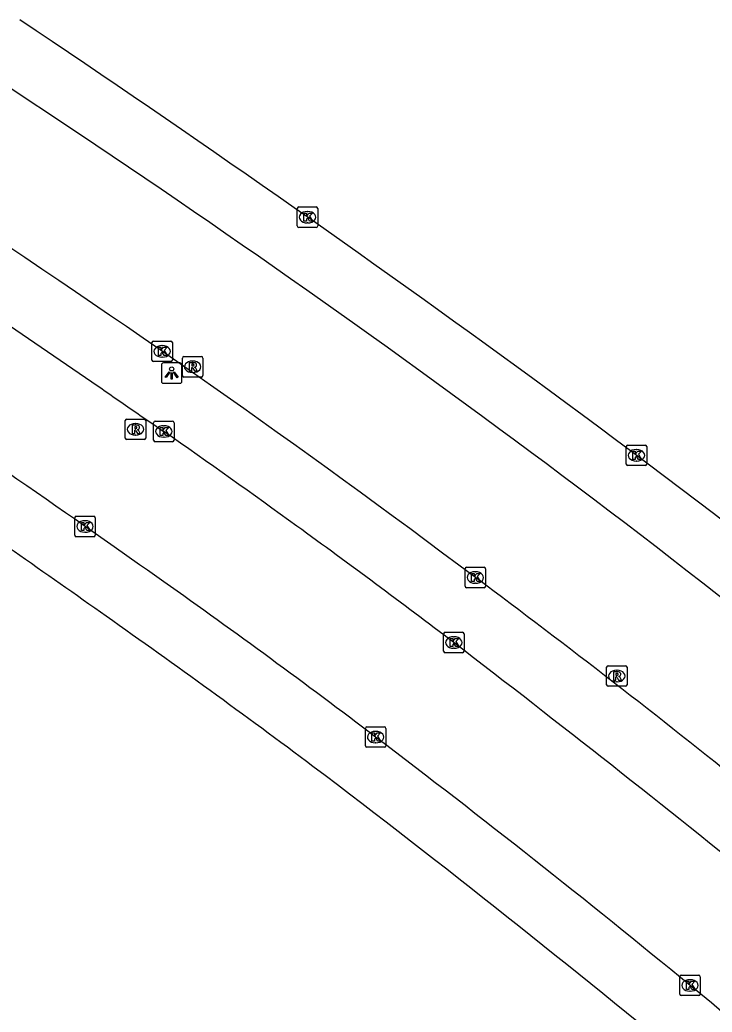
# Model space of a CAD drawing. Extents: x 161477 to 163040, y 383680 to 384868.
# Drawn here: x 162529.95 to 162563.75, y 384685.92 to 384734.37 of the extents above; entities that cross this region are included whole.
import ezdxf

# ---------------------------------------------------------------- set-up
doc = ezdxf.new("R2010")
doc.units = 0
for name, color, linetype in [('IMGEO_Kolk', 7, 'Continuous'), ('IMGEO_Lichtpunt', 7, 'Continuous'), ('IMGEO_Rijbaan_lokaal_open', 7, 'Continuous'), ('IMGEO_Rijbaan_regionaal_gesloten', 7, 'Continuous'), ('IMGEO_Rioolput', 7, 'Continuous'), ('IMGEO_Voetpad_open', 7, 'Continuous')]:
    doc.layers.add(name, color=color, linetype=linetype)

msp = doc.modelspace()

# ---------------------------------------------------------------- linework, layer by layer
at = {"layer": 'IMGEO_Kolk'}
for p, q in [((162543.495, 384724.306), (162543.495, 384725.158)), ((162543.57, 384725.232), (162544.422, 384725.232)), ((162543.983, 384725.012), (162544.008, 384725.012)), ((162544.496, 384725.158), (162544.496, 384724.306)), ((162544.422, 384724.232), (162543.57, 384724.232)), ((162544.006, 384724.452), (162543.981, 384724.452)), ((162536.399, 384717.757), (162536.399, 384718.609)), ((162536.474, 384718.683), (162537.326, 384718.683)), ((162536.887, 384718.463), (162536.912, 384718.463)), ((162537.4, 384718.609), (162537.4, 384717.757)), ((162536.91, 384717.903), (162536.885, 384717.903)), ((162537.326, 384717.683), (162536.474, 384717.683)), ((162536.481, 384713.847), (162536.481, 384714.699)), ((162536.556, 384714.773), (162537.408, 384714.773)), ((162536.969, 384714.553), (162536.994, 384714.553)), ((162537.482, 384714.699), (162537.482, 384713.847)), ((162536.992, 384713.993), (162536.967, 384713.993)), ((162537.408, 384713.773), (162536.556, 384713.773)), ((162559.551, 384712.683), (162559.551, 384713.535)), ((162559.626, 384713.609), (162560.478, 384713.609)), ((162560.039, 384713.389), (162560.064, 384713.389)), ((162560.552, 384713.535), (162560.552, 384712.683)), ((162560.478, 384712.609), (162559.626, 384712.609)), ((162560.062, 384712.829), (162560.037, 384712.829)), ((162532.635, 384709.208), (162532.635, 384710.06)), ((162532.71, 384710.134), (162533.562, 384710.134)), ((162533.636, 384710.06), (162533.636, 384709.208)), ((162533.123, 384709.914), (162533.148, 384709.914)), ((162533.562, 384709.134), (162532.71, 384709.134)), ((162533.146, 384709.354), (162533.121, 384709.354)), ((162551.684, 384706.717), (162551.684, 384707.569)), ((162551.759, 384707.643), (162552.611, 384707.643)), ((162552.685, 384707.569), (162552.685, 384706.717)), ((162552.172, 384707.423), (162552.197, 384707.423)), ((162552.611, 384706.643), (162551.759, 384706.643)), ((162552.195, 384706.863), (162552.17, 384706.863)), ((162550.636, 384703.543), (162550.636, 384704.395)), ((162550.711, 384704.469), (162551.563, 384704.469)), ((162551.124, 384704.249), (162551.149, 384704.249)), ((162551.637, 384704.395), (162551.637, 384703.543)), ((162551.147, 384703.689), (162551.122, 384703.689)), ((162551.563, 384703.469), (162550.711, 384703.469)), ((162546.893, 384699.853), (162547.745, 384699.853)), ((162546.818, 384698.927), (162546.818, 384699.779)), ((162547.306, 384699.633), (162547.331, 384699.633)), ((162547.819, 384699.779), (162547.819, 384698.927)), ((162547.745, 384698.853), (162546.893, 384698.853)), ((162547.329, 384699.073), (162547.304, 384699.073)), ((162562.24, 384687.729), (162563.092, 384687.729)), ((162562.165, 384686.803), (162562.165, 384687.655)), ((162562.653, 384687.509), (162562.678, 384687.509)), ((162563.166, 384687.655), (162563.166, 384686.803)), ((162563.092, 384686.729), (162562.24, 384686.729)), ((162562.676, 384686.949), (162562.651, 384686.949))]:
    msp.add_line(p, q, dxfattribs=at)
for points in [[(162543.495, 384724.306), (162543.495, 384725.158)], [(162543.57, 384725.232), (162544.422, 384725.232)], [(162544.496, 384725.158), (162544.496, 384724.306)], [(162543.816, 384724.932), (162543.939, 384724.932), (162543.939, 384724.781), (162544.069, 384724.932), (162544.233, 384724.932), (162544.087, 384724.781), (162544.24, 384724.532), (162544.088, 384724.532), (162544.003, 384724.696), (162543.939, 384724.629), (162543.939, 384724.532), (162543.816, 384724.532), (162543.816, 384724.932)], [(162544.422, 384724.232), (162543.57, 384724.232)], [(162536.399, 384717.757), (162536.399, 384718.609)], [(162536.474, 384718.683), (162537.326, 384718.683)], [(162536.72, 384718.383), (162536.843, 384718.383), (162536.843, 384718.232), (162536.973, 384718.383), (162537.137, 384718.383), (162536.991, 384718.232), (162537.144, 384717.983), (162536.992, 384717.983), (162536.907, 384718.147), (162536.843, 384718.08), (162536.843, 384717.983), (162536.72, 384717.983), (162536.72, 384718.383)], [(162537.4, 384718.609), (162537.4, 384717.757)], [(162537.326, 384717.683), (162536.474, 384717.683)], [(162536.481, 384713.847), (162536.481, 384714.699)], [(162536.556, 384714.773), (162537.408, 384714.773)], [(162536.802, 384714.473), (162536.925, 384714.473), (162536.925, 384714.322), (162537.055, 384714.473), (162537.219, 384714.473), (162537.073, 384714.322), (162537.226, 384714.073), (162537.074, 384714.073), (162536.989, 384714.237), (162536.925, 384714.17), (162536.925, 384714.073), (162536.802, 384714.073), (162536.802, 384714.473)], [(162537.482, 384714.699), (162537.482, 384713.847)], [(162537.408, 384713.773), (162536.556, 384713.773)], [(162559.551, 384712.683), (162559.551, 384713.535)], [(162559.626, 384713.609), (162560.478, 384713.609)], [(162560.552, 384713.535), (162560.552, 384712.683)], [(162559.872, 384713.309), (162559.995, 384713.309), (162559.995, 384713.158), (162560.125, 384713.309), (162560.289, 384713.309), (162560.143, 384713.158), (162560.296, 384712.909), (162560.144, 384712.909), (162560.059, 384713.073), (162559.995, 384713.006), (162559.995, 384712.909), (162559.872, 384712.909), (162559.872, 384713.309)], [(162560.478, 384712.609), (162559.626, 384712.609)], [(162532.635, 384709.208), (162532.635, 384710.06)], [(162532.71, 384710.134), (162533.562, 384710.134)], [(162533.636, 384710.06), (162533.636, 384709.208)], [(162532.956, 384709.834), (162533.079, 384709.834), (162533.079, 384709.683), (162533.209, 384709.834), (162533.373, 384709.834), (162533.227, 384709.683), (162533.38, 384709.434), (162533.228, 384709.434), (162533.143, 384709.598), (162533.079, 384709.531), (162533.079, 384709.434), (162532.956, 384709.434), (162532.956, 384709.834)], [(162533.562, 384709.134), (162532.71, 384709.134)], [(162551.684, 384706.717), (162551.684, 384707.569)], [(162551.759, 384707.643), (162552.611, 384707.643)], [(162552.685, 384707.569), (162552.685, 384706.717)], [(162552.005, 384707.343), (162552.128, 384707.343), (162552.128, 384707.192), (162552.258, 384707.343), (162552.422, 384707.343), (162552.276, 384707.192), (162552.429, 384706.943), (162552.277, 384706.943), (162552.192, 384707.107), (162552.128, 384707.04), (162552.128, 384706.943), (162552.005, 384706.943), (162552.005, 384707.343)], [(162552.611, 384706.643), (162551.759, 384706.643)], [(162550.636, 384703.543), (162550.636, 384704.395)], [(162550.711, 384704.469), (162551.563, 384704.469)], [(162550.957, 384704.169), (162551.08, 384704.169), (162551.08, 384704.018), (162551.21, 384704.169), (162551.374, 384704.169), (162551.228, 384704.018), (162551.381, 384703.769), (162551.229, 384703.769), (162551.144, 384703.933), (162551.08, 384703.866), (162551.08, 384703.769), (162550.957, 384703.769), (162550.957, 384704.169)], [(162551.637, 384704.395), (162551.637, 384703.543)], [(162551.563, 384703.469), (162550.711, 384703.469)], [(162546.893, 384699.853), (162547.745, 384699.853)], [(162546.818, 384698.927), (162546.818, 384699.779)], [(162547.139, 384699.553), (162547.262, 384699.553), (162547.262, 384699.402), (162547.392, 384699.553), (162547.556, 384699.553), (162547.41, 384699.402), (162547.563, 384699.153), (162547.411, 384699.153), (162547.326, 384699.317), (162547.262, 384699.25), (162547.262, 384699.153), (162547.139, 384699.153), (162547.139, 384699.553)], [(162547.819, 384699.779), (162547.819, 384698.927)], [(162547.745, 384698.853), (162546.893, 384698.853)], [(162562.24, 384687.729), (162563.092, 384687.729)], [(162562.165, 384686.803), (162562.165, 384687.655)], [(162562.486, 384687.429), (162562.609, 384687.429), (162562.609, 384687.278), (162562.739, 384687.429), (162562.903, 384687.429), (162562.757, 384687.278), (162562.91, 384687.029), (162562.758, 384687.029), (162562.673, 384687.193), (162562.609, 384687.126), (162562.609, 384687.029), (162562.486, 384687.029), (162562.486, 384687.429)], [(162563.166, 384687.655), (162563.166, 384686.803)], [(162563.092, 384686.729), (162562.24, 384686.729)]]:
    msp.add_lwpolyline(points, dxfattribs=at)
for centre, start, end in [((162543.572, 384725.156), 91.552, 178.448), ((162543.572, 384725.156), 91.552, 178.448), ((162544.42, 384725.156), 1.552, 88.448), ((162544.42, 384725.156), 1.552, 88.448), ((162543.572, 384724.308), 181.552, 268.448), ((162543.572, 384724.308), 181.552, 268.448), ((162544.42, 384724.308), 271.552, 358.448), ((162544.42, 384724.308), 271.552, 358.448), ((162536.476, 384718.607), 91.552, 178.448), ((162536.476, 384718.607), 91.552, 178.448), ((162537.324, 384718.607), 1.552, 88.448), ((162537.324, 384718.607), 1.552, 88.448), ((162536.476, 384717.759), 181.552, 268.448), ((162536.476, 384717.759), 181.552, 268.448), ((162537.324, 384717.759), 271.552, 358.448), ((162537.324, 384717.759), 271.552, 358.448), ((162536.558, 384714.697), 91.552, 178.448), ((162536.558, 384714.697), 91.552, 178.448), ((162537.406, 384714.697), 1.552, 88.448), ((162537.406, 384714.697), 1.552, 88.448), ((162536.558, 384713.849), 181.552, 268.448), ((162536.558, 384713.849), 181.552, 268.448), ((162537.406, 384713.849), 271.552, 358.448), ((162537.406, 384713.849), 271.552, 358.448), ((162559.628, 384713.533), 91.552, 178.448), ((162559.628, 384713.533), 91.552, 178.448), ((162560.476, 384713.533), 1.552, 88.448), ((162560.476, 384713.533), 1.552, 88.448), ((162559.628, 384712.685), 181.552, 268.448), ((162559.628, 384712.685), 181.552, 268.448), ((162560.476, 384712.685), 271.552, 358.448), ((162560.476, 384712.685), 271.552, 358.448), ((162532.712, 384710.058), 91.552, 178.448), ((162532.712, 384710.058), 91.552, 178.448), ((162533.56, 384710.058), 1.552, 88.448), ((162533.56, 384710.058), 1.552, 88.448), ((162532.712, 384709.21), 181.552, 268.448), ((162532.712, 384709.21), 181.552, 268.448), ((162533.56, 384709.21), 271.552, 358.448), ((162533.56, 384709.21), 271.552, 358.448), ((162551.761, 384707.567), 91.552, 178.448), ((162551.761, 384707.567), 91.552, 178.448), ((162552.609, 384707.567), 1.552, 88.448), ((162552.609, 384707.567), 1.552, 88.448), ((162551.761, 384706.719), 181.552, 268.448), ((162551.761, 384706.719), 181.552, 268.448), ((162552.609, 384706.719), 271.552, 358.448), ((162552.609, 384706.719), 271.552, 358.448), ((162550.713, 384704.393), 91.552, 178.448), ((162550.713, 384704.393), 91.552, 178.448), ((162551.561, 384704.393), 1.552, 88.448), ((162551.561, 384704.393), 1.552, 88.448), ((162550.713, 384703.545), 181.552, 268.448), ((162550.713, 384703.545), 181.552, 268.448), ((162551.561, 384703.545), 271.552, 358.448), ((162551.561, 384703.545), 271.552, 358.448), ((162546.895, 384699.777), 91.552, 178.448), ((162546.895, 384699.777), 91.552, 178.448), ((162547.743, 384699.777), 1.552, 88.448), ((162547.743, 384699.777), 1.552, 88.448), ((162546.895, 384698.929), 181.552, 268.448), ((162546.895, 384698.929), 181.552, 268.448), ((162547.743, 384698.929), 271.552, 358.448), ((162547.743, 384698.929), 271.552, 358.448), ((162562.242, 384687.653), 91.552, 178.448), ((162562.242, 384687.653), 91.552, 178.448), ((162563.09, 384687.653), 1.552, 88.448), ((162563.09, 384687.653), 1.552, 88.448), ((162562.242, 384686.805), 181.552, 268.448), ((162562.242, 384686.805), 181.552, 268.448), ((162563.09, 384686.805), 271.552, 358.448), ((162563.09, 384686.805), 271.552, 358.448)]:
    msp.add_arc(centre, 0.0765, start, end, dxfattribs=at)
for centre, major_axis, ratio, start_param, end_param in [((162543.982, 384724.732), (-0.387, 0.002), 0.722429, 4.712389, 7.853982), ((162544.007, 384724.732), (-0.39, 0.002), 0.717154, 1.570796, 4.712389), ((162536.886, 384718.183), (-0.387, 0.002), 0.722429, 4.712389, 7.853982), ((162536.911, 384718.183), (-0.39, 0.002), 0.717154, 1.570796, 4.712389), ((162536.968, 384714.273), (-0.387, 0.002), 0.722429, 4.712389, 7.853982), ((162536.993, 384714.273), (-0.39, 0.002), 0.717154, 1.570796, 4.712389), ((162560.038, 384713.109), (-0.387, 0.002), 0.722429, 4.712389, 7.853982), ((162560.063, 384713.109), (-0.39, 0.002), 0.717154, 1.570796, 4.712389), ((162533.122, 384709.634), (-0.387, 0.002), 0.722429, 4.712389, 7.853982), ((162533.147, 384709.634), (-0.39, 0.002), 0.717154, 1.570796, 4.712389), ((162552.171, 384707.143), (-0.387, 0.002), 0.722429, 4.712389, 7.853982), ((162552.196, 384707.143), (-0.39, 0.002), 0.717154, 1.570796, 4.712389), ((162551.123, 384703.969), (-0.387, 0.002), 0.722429, 4.712389, 7.853982), ((162551.148, 384703.969), (-0.39, 0.002), 0.717154, 1.570796, 4.712389), ((162547.305, 384699.353), (-0.387, 0.002), 0.722429, 4.712389, 7.853982), ((162547.33, 384699.353), (-0.39, 0.002), 0.717154, 1.570796, 4.712389), ((162562.652, 384687.229), (-0.387, 0.002), 0.722429, 4.712389, 7.853982), ((162562.677, 384687.229), (-0.39, 0.002), 0.717154, 1.570796, 4.712389)]:
    msp.add_ellipse(centre, major_axis=major_axis, ratio=ratio, start_param=start_param, end_param=end_param, dxfattribs=at)
at = {"layer": 'IMGEO_Lichtpunt'}
for p, q in [((162536.866, 384717.526), (162536.866, 384716.719)), ((162536.866, 384717.526), (162536.866, 384716.719)), ((162537.768, 384717.621), (162536.96, 384717.621)), ((162537.768, 384717.621), (162536.96, 384717.621)), ((162537.862, 384716.719), (162537.862, 384717.526)), ((162537.862, 384716.719), (162537.862, 384717.526)), ((162536.96, 384716.625), (162537.768, 384716.625)), ((162536.96, 384716.625), (162537.768, 384716.625))]:
    msp.add_line(p, q, dxfattribs=at)
for points in [[(162537.24, 384717.19), (162537.279, 384717.162), (162537.091, 384716.9), (162537.053, 384716.927), (162537.24, 384717.19)], [(162537.342, 384717.142), (162537.389, 384717.142), (162537.389, 384716.82), (162537.342, 384716.82), (162537.342, 384717.142)], [(162537.452, 384717.162), (162537.49, 384717.189), (162537.677, 384716.927), (162537.638, 384716.899), (162537.452, 384717.162)]]:
    msp.add_lwpolyline(points, dxfattribs=at)
msp.add_circle((162537.365, 384717.324), 0.0994, dxfattribs=at)
for centre, start, end in [((162536.96, 384717.526), 90, 180), ((162536.96, 384717.526), 90, 180), ((162537.768, 384717.526), 0, 90), ((162537.768, 384717.526), 0, 90), ((162536.96, 384716.719), 180, 270), ((162536.96, 384716.719), 180, 270), ((162537.768, 384716.719), 270, 0), ((162537.768, 384716.719), 270, 360)]:
    msp.add_arc(centre, 0.0946, start, end, dxfattribs=at)
at = {"layer": 'IMGEO_Rijbaan_lokaal_open'}
for points in [[(162528.497, 384720.08), (162533.466, 384716.703)], [(162536.977, 384706.936), (162536.177, 384707.501), (162535.798, 384707.759), (162534.565, 384708.639), (162533.136, 384709.634)]]:
    msp.add_lwpolyline(points, dxfattribs=at)
for centre, radius, start, end in [((162292.802, 384368.278), 417.474, 54.85224, 57.39339), ((162720.417, 384983.446), 325.734, 234.97473, 235.72653), ((162302.93, 384378.526), 409.276, 54.00434, 55.11933), ((162275.956, 384340.975), 455.51, 52.83477, 54.03534), ((162321.899, 384402.76), 372.534, 52.76402, 54.73647), ((162074.161, 384083.121), 782.917, 51.037401, 52.466168), ((162241.976, 384297.064), 505.046, 50.58209, 52.80104), ((162298.928, 384366.286), 415.406, 47.61293, 50.58801)]:
    msp.add_arc(centre, radius, start, end, dxfattribs=at)
at = {"layer": 'IMGEO_Rijbaan_regionaal_gesloten'}
for centre, radius, start, end in [((162108.781, 384105.444), 756.923, 53.87856, 56.190876), ((162231.457, 384277.75), 542.475, 53.60693, 56.85695), ((162250.954, 384306.197), 501.496, 53.08199, 56.73517), ((162227.373, 384269.353), 554.613, 50.47875, 53.79291), ((162292.355, 384359.818), 440.281, 49.64016, 53.64966), ((162304.466, 384373.705), 415.387, 48.73187, 53.38979)]:
    msp.add_arc(centre, radius, start, end, dxfattribs=at)
at = {"layer": 'IMGEO_Rioolput'}
for p, q in [((162537.886, 384717.005), (162537.886, 384717.857)), ((162537.961, 384717.931), (162538.813, 384717.931)), ((162538.887, 384717.857), (162538.887, 384717.005)), ((162538.374, 384717.711), (162538.399, 384717.711)), ((162538.813, 384716.931), (162537.961, 384716.931)), ((162538.397, 384717.151), (162538.372, 384717.151)), ((162535.174, 384714.877), (162536.026, 384714.877)), ((162535.099, 384713.951), (162535.099, 384714.803)), ((162535.587, 384714.657), (162535.612, 384714.657)), ((162536.1, 384714.803), (162536.1, 384713.951)), ((162536.026, 384713.877), (162535.174, 384713.877)), ((162535.61, 384714.097), (162535.585, 384714.097)), ((162558.591, 384701.907), (162558.591, 384702.759)), ((162558.666, 384702.833), (162559.518, 384702.833)), ((162559.592, 384702.759), (162559.592, 384701.907)), ((162559.079, 384702.613), (162559.104, 384702.613)), ((162559.518, 384701.833), (162558.666, 384701.833)), ((162559.102, 384702.053), (162559.077, 384702.053))]:
    msp.add_line(p, q, dxfattribs=at)
for points in [[(162537.886, 384717.005), (162537.886, 384717.857)], [(162537.961, 384717.931), (162538.813, 384717.931)], [(162538.887, 384717.857), (162538.887, 384717.005)], [(162538.475, 384717.629), (162538.223, 384717.631), (162538.223, 384717.231)], [(162538.223, 384717.231), (162538.347, 384717.231), (162538.347, 384717.393), (162538.358, 384717.393)], [(162538.401, 384717.55), (162538.347, 384717.55), (162538.347, 384717.469)], [(162538.347, 384717.469), (162538.399, 384717.469)], [(162538.405, 384717.364), (162538.476, 384717.231), (162538.616, 384717.231), (162538.551, 384717.357)], [(162538.813, 384716.931), (162537.961, 384716.931)], [(162535.174, 384714.877), (162536.026, 384714.877)], [(162535.099, 384713.951), (162535.099, 384714.803)], [(162535.688, 384714.575), (162535.436, 384714.577), (162535.436, 384714.177)], [(162535.614, 384714.496), (162535.56, 384714.496), (162535.56, 384714.415)], [(162535.56, 384714.415), (162535.612, 384714.415)], [(162536.1, 384714.803), (162536.1, 384713.951)], [(162536.026, 384713.877), (162535.174, 384713.877)], [(162535.436, 384714.177), (162535.56, 384714.177), (162535.56, 384714.339), (162535.571, 384714.339)], [(162535.618, 384714.31), (162535.689, 384714.177), (162535.829, 384714.177), (162535.764, 384714.303)], [(162558.591, 384701.907), (162558.591, 384702.759)], [(162558.666, 384702.833), (162559.518, 384702.833)], [(162559.592, 384702.759), (162559.592, 384701.907)], [(162559.18, 384702.531), (162558.928, 384702.533), (162558.928, 384702.133)], [(162558.928, 384702.133), (162559.052, 384702.133), (162559.052, 384702.295), (162559.063, 384702.295)], [(162559.106, 384702.452), (162559.052, 384702.452), (162559.052, 384702.371)], [(162559.052, 384702.371), (162559.104, 384702.371)], [(162559.11, 384702.266), (162559.181, 384702.133), (162559.321, 384702.133), (162559.256, 384702.259)], [(162559.518, 384701.833), (162558.666, 384701.833)]]:
    msp.add_lwpolyline(points, dxfattribs=at)
for centre, radius, start, end in [((162537.963, 384717.855), 0.0765, 91.552, 178.448), ((162537.963, 384717.855), 0.0765, 91.552, 178.448), ((162538.811, 384717.855), 0.0765, 1.552, 88.448), ((162538.811, 384717.855), 0.0765, 1.552, 88.448), ((162538.357, 384717.34), 0.0533, 26.0293, 88.6989), ((162538.383, 384717.658), 0.19, 274.7715, 282.9687), ((162538.407, 384717.454), 0.0964, 77.0061, 93.1865), ((162538.421, 384717.511), 0.0378, 276.6634, 79.6772), ((162538.474, 384717.519), 0.109, 350.3612, 89.416), ((162538.472, 384717.519), 0.112, 277.5842, 350.9817), ((162538.456, 384717.304), 0.108, 29.5134, 73.7905), ((162537.963, 384717.007), 0.0765, 181.552, 268.448), ((162537.963, 384717.007), 0.0765, 181.552, 268.448), ((162538.811, 384717.007), 0.0765, 271.552, 358.448), ((162538.811, 384717.007), 0.0765, 271.552, 358.448), ((162535.176, 384714.801), 0.0765, 91.552, 178.448), ((162535.176, 384714.801), 0.0765, 91.552, 178.448), ((162536.024, 384714.801), 0.0765, 1.552, 88.448), ((162536.024, 384714.801), 0.0765, 1.552, 88.448), ((162535.596, 384714.604), 0.19, 274.7715, 282.9687), ((162535.62, 384714.4), 0.0964, 77.0061, 93.1865), ((162535.634, 384714.457), 0.0378, 276.6634, 79.6772), ((162535.687, 384714.465), 0.109, 350.3612, 89.416), ((162535.685, 384714.465), 0.112, 277.5842, 350.9817), ((162535.669, 384714.25), 0.108, 29.5134, 73.7905), ((162535.176, 384713.953), 0.0765, 181.552, 268.448), ((162535.176, 384713.953), 0.0765, 181.552, 268.448), ((162535.57, 384714.286), 0.0533, 26.0293, 88.6989), ((162536.024, 384713.953), 0.0765, 271.552, 358.448), ((162536.024, 384713.953), 0.0765, 271.552, 358.448), ((162558.668, 384702.757), 0.0765, 91.552, 178.448), ((162558.668, 384702.757), 0.0765, 91.552, 178.448), ((162559.516, 384702.757), 0.0765, 1.552, 88.448), ((162559.516, 384702.757), 0.0765, 1.552, 88.448), ((162559.062, 384702.242), 0.0533, 26.0293, 88.6989), ((162559.088, 384702.56), 0.19, 274.7715, 282.9687), ((162559.112, 384702.356), 0.0964, 77.0061, 93.1865), ((162559.126, 384702.413), 0.0378, 276.6634, 79.6772), ((162559.179, 384702.421), 0.109, 350.3612, 89.416), ((162559.177, 384702.421), 0.112, 277.5842, 350.9817), ((162559.161, 384702.206), 0.108, 29.5134, 73.7905), ((162558.668, 384701.909), 0.0765, 181.552, 268.448), ((162558.668, 384701.909), 0.0765, 181.552, 268.448), ((162559.516, 384701.909), 0.0765, 271.552, 358.448), ((162559.516, 384701.909), 0.0765, 271.552, 358.448)]:
    msp.add_arc(centre, radius, start, end, dxfattribs=at)
for centre, major_axis, ratio, start_param, end_param in [((162538.373, 384717.431), (-0.387, 0.002), 0.722429, 4.712389, 7.853982), ((162538.398, 384717.431), (-0.39, 0.002), 0.717154, 1.570796, 4.712389), ((162535.586, 384714.377), (-0.387, 0.002), 0.722429, 4.712389, 7.853982), ((162535.611, 384714.377), (-0.39, 0.002), 0.717154, 1.570796, 4.712389), ((162559.078, 384702.333), (-0.387, 0.002), 0.722429, 4.712389, 7.853982), ((162559.103, 384702.333), (-0.39, 0.002), 0.717154, 1.570796, 4.712389)]:
    msp.add_ellipse(centre, major_axis=major_axis, ratio=ratio, start_param=start_param, end_param=end_param, dxfattribs=at)
at = {"layer": 'IMGEO_Voetpad_open'}
for centre, radius, start, end in [((162275.337, 384341.408), 446.513, 54.57245, 55.98318), ((162287.203, 384354.553), 428.929, 53.18019, 54.84613), ((162216.385, 384265.269), 542.854, 50.31488, 52.84423)]:
    msp.add_arc(centre, radius, start, end, dxfattribs=at)

doc.saveas('drawing.dxf')
